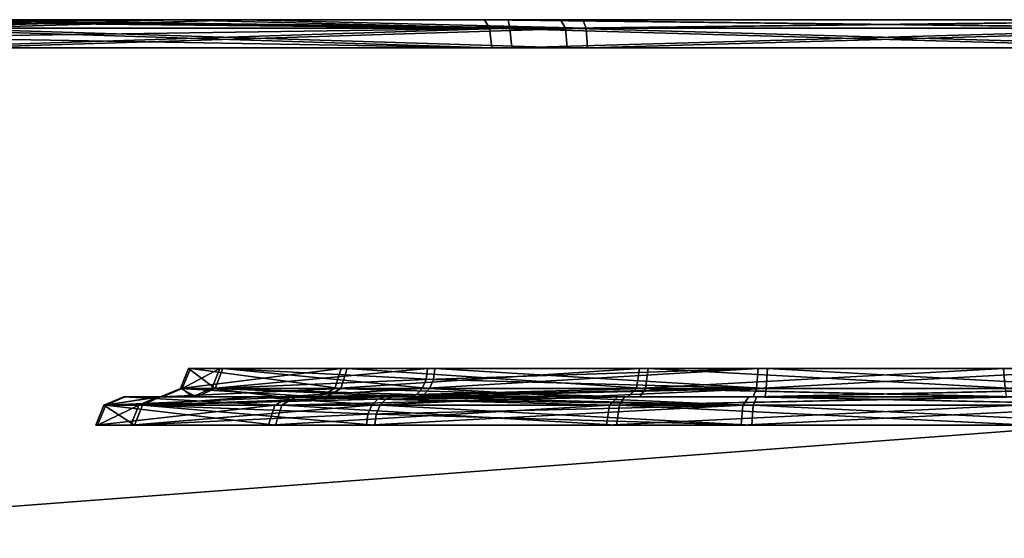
# Model space of a CAD drawing. Header units: millimetres. Extents: x -150 to 150, y -85 to 1149.
# Tile 318 of 656: x -75.225 to -74.18, y 1008.85 to 1009.4. Entities that reach past the tile are written whole.
import ezdxf

# ---------------------------------------------------------------- set-up
doc = ezdxf.new("R2010")
doc.units = ezdxf.units.MM
doc.header["$LTSCALE"] = 21.359881
for name, color, linetype in [('6209', 7, 'CONTINUOUS'), ('6210', 7, 'CONTINUOUS'), ('6211', 7, 'CONTINUOUS'), ('6212', 7, 'CONTINUOUS'), ('6213', 7, 'CONTINUOUS'), ('6214', 7, 'CONTINUOUS'), ('6215', 7, 'CONTINUOUS'), ('6216', 7, 'CONTINUOUS'), ('6225', 7, 'CONTINUOUS'), ('6226', 7, 'CONTINUOUS'), ('6227', 7, 'CONTINUOUS'), ('6228', 7, 'CONTINUOUS'), ('6250', 7, 'CONTINUOUS'), ('6251', 7, 'CONTINUOUS'), ('6252', 7, 'CONTINUOUS'), ('6253', 7, 'CONTINUOUS'), ('6254', 7, 'CONTINUOUS'), ('6255', 7, 'CONTINUOUS'), ('6256', 7, 'CONTINUOUS'), ('6257', 7, 'CONTINUOUS'), ('6266', 7, 'CONTINUOUS'), ('6267', 7, 'CONTINUOUS'), ('6268', 7, 'CONTINUOUS'), ('6269', 7, 'CONTINUOUS'), ('9023', 7, 'CONTINUOUS'), ('9025', 7, 'CONTINUOUS')]:
    doc.layers.add(name, color=color, linetype=linetype)

msp = doc.modelspace()

# ---------------------------------------------------------------- linework, layer by layer
at = {"layer": '6209', "linetype": 'CONTINUOUS'}
for points in [[(-75.1337, 1008.9912, 237.498), (-75.0987, 1008.9912, 237.932), (-75.1424, 1008.97, 237.4964), (-75.1337, 1008.9912, 237.498)], [(-75.1424, 1008.97, 237.4964), (-75.0987, 1008.9912, 237.932), (-75.107, 1008.97, 237.935), (-75.1424, 1008.97, 237.4964)], [(-74.9538, 1008.97, 237.0989), (-75.1337, 1008.9912, 237.498), (-75.1424, 1008.97, 237.4964), (-74.9538, 1008.97, 237.0989)], [(-74.9471, 1008.9912, 237.1046), (-75.1337, 1008.9912, 237.498), (-74.9538, 1008.97, 237.0989), (-74.9471, 1008.9912, 237.1046)], [(-74.8513, 1008.9912, 238.2904), (-74.8555, 1008.9815, 238.2953), (-75.107, 1008.97, 237.935), (-74.8513, 1008.9912, 238.2904)], [(-75.0987, 1008.9912, 237.932), (-74.8513, 1008.9912, 238.2904), (-75.107, 1008.97, 237.935), (-75.0987, 1008.9912, 237.932)], [(-74.5917, 1008.97, 236.8489), (-74.9471, 1008.9912, 237.1046), (-74.9538, 1008.97, 237.0989), (-74.5917, 1008.97, 236.8489)], [(-74.5887, 1008.9912, 236.8572), (-74.9471, 1008.9912, 237.1046), (-74.5917, 1008.97, 236.8489), (-74.5887, 1008.9912, 236.8572)], [(-74.1531, 1008.97, 236.8135), (-74.5887, 1008.9912, 236.8572), (-74.5917, 1008.97, 236.8489), (-74.1531, 1008.97, 236.8135)], [(-74.1547, 1008.9912, 236.8222), (-74.5887, 1008.9912, 236.8572), (-74.1531, 1008.97, 236.8135), (-74.1547, 1008.9912, 236.8222)], [(-74.8555, 1008.9815, 238.2953), (-74.857, 1008.97, 238.2971), (-75.107, 1008.97, 237.935), (-74.8555, 1008.9815, 238.2953)]]:
    msp.add_3dface(points, dxfattribs=at)
at = {"layer": '6210', "linetype": 'CONTINUOUS'}
for points in [[(-75.0987, 1008.9912, 237.932), (-75.1337, 1008.9912, 237.498), (-75.0788, 1009, 237.9246), (-75.0987, 1008.9912, 237.932)], [(-75.1337, 1008.9912, 237.498), (-74.9471, 1008.9912, 237.1046), (-74.9317, 1009, 237.1193), (-75.1337, 1008.9912, 237.498)], [(-75.0788, 1009, 237.9246), (-75.1337, 1008.9912, 237.498), (-75.1132, 1009, 237.5035), (-75.0788, 1009, 237.9246)], [(-75.1132, 1009, 237.5035), (-75.1337, 1008.9912, 237.498), (-74.9317, 1009, 237.1193), (-75.1132, 1009, 237.5035)], [(-74.8376, 1009, 238.2742), (-75.0987, 1008.9912, 237.932), (-75.0788, 1009, 237.9246), (-74.8376, 1009, 238.2742)], [(-75.0987, 1008.9912, 237.932), (-74.8376, 1009, 238.2742), (-74.845, 1008.9977, 238.283), (-75.0987, 1008.9912, 237.932)], [(-74.9471, 1008.9912, 237.1046), (-74.5887, 1008.9912, 236.8572), (-74.5833, 1009, 236.8778), (-74.9471, 1008.9912, 237.1046)], [(-74.9317, 1009, 237.1193), (-74.9471, 1008.9912, 237.1046), (-74.5833, 1009, 236.8778), (-74.9317, 1009, 237.1193)], [(-74.5887, 1008.9912, 236.8572), (-74.1547, 1008.9912, 236.8222), (-74.1612, 1009, 236.8425), (-74.5887, 1008.9912, 236.8572)], [(-74.5833, 1009, 236.8778), (-74.5887, 1008.9912, 236.8572), (-74.1612, 1009, 236.8425), (-74.5833, 1009, 236.8778)], [(-74.8513, 1008.9912, 238.2904), (-75.0987, 1008.9912, 237.932), (-74.845, 1008.9977, 238.283), (-74.8513, 1008.9912, 238.2904)]]:
    msp.add_3dface(points, dxfattribs=at)
at = {"layer": '6211', "linetype": 'CONTINUOUS'}
for points in [[(-74.857, 1008.97, 238.2971), (-74.8555, 1008.9815, 238.2953), (-74.4579, 1008.9912, 238.477), (-74.857, 1008.97, 238.2971)], [(-74.857, 1008.97, 238.2971), (-74.4579, 1008.9912, 238.477), (-74.4595, 1008.97, 238.4857), (-74.857, 1008.97, 238.2971)], [(-74.8555, 1008.9815, 238.2953), (-74.8513, 1008.9912, 238.2904), (-74.4579, 1008.9912, 238.477), (-74.8555, 1008.9815, 238.2953)], [(-74.4579, 1008.9912, 238.477), (-74.0239, 1008.9912, 238.442), (-74.4595, 1008.97, 238.4857), (-74.4579, 1008.9912, 238.477)], [(-74.4595, 1008.97, 238.4857), (-74.0239, 1008.9912, 238.442), (-74.0209, 1008.97, 238.4503), (-74.4595, 1008.97, 238.4857)]]:
    msp.add_3dface(points, dxfattribs=at)
at = {"layer": '6212', "linetype": 'CONTINUOUS'}
for points in [[(-74.8513, 1008.9912, 238.2904), (-74.845, 1008.9977, 238.283), (-74.6566, 1009, 238.391), (-74.8513, 1008.9912, 238.2904)], [(-74.4579, 1008.9912, 238.477), (-74.8513, 1008.9912, 238.2904), (-74.6566, 1009, 238.391), (-74.4579, 1008.9912, 238.477)], [(-74.845, 1008.9977, 238.283), (-74.8376, 1009, 238.2742), (-74.6566, 1009, 238.391), (-74.845, 1008.9977, 238.283)], [(-74.4514, 1009, 238.4567), (-74.4579, 1008.9912, 238.477), (-74.6566, 1009, 238.391), (-74.4514, 1009, 238.4567)], [(-74.0239, 1008.9912, 238.442), (-74.4579, 1008.9912, 238.477), (-74.4514, 1009, 238.4567), (-74.0239, 1008.9912, 238.442)], [(-74.0294, 1009, 238.4214), (-74.0239, 1008.9912, 238.442), (-74.4514, 1009, 238.4567), (-74.0294, 1009, 238.4214)]]:
    msp.add_3dface(points, dxfattribs=at)
at = {"layer": '6213', "linetype": 'CONTINUOUS'}
for points in [[(-75.0527, 1009.0088, 237.5128), (-74.8843, 1009.0088, 237.158), (-75.044, 1009.03, 237.5144), (-75.0527, 1009.0088, 237.5128)], [(-75.0211, 1009.0088, 237.9044), (-75.0527, 1009.0088, 237.5128), (-75.0128, 1009.03, 237.9014), (-75.0211, 1009.0088, 237.9044)], [(-75.0128, 1009.03, 237.9014), (-75.0527, 1009.0088, 237.5128), (-75.044, 1009.03, 237.5144), (-75.0128, 1009.03, 237.9014)], [(-75.044, 1009.03, 237.5144), (-74.8843, 1009.0088, 237.158), (-74.8776, 1009.03, 237.1637), (-75.044, 1009.03, 237.5144)], [(-74.7937, 1009.0185, 238.2226), (-75.0211, 1009.0088, 237.9044), (-74.7922, 1009.03, 238.2209), (-74.7937, 1009.0185, 238.2226)], [(-74.7922, 1009.03, 238.2209), (-75.0211, 1009.0088, 237.9044), (-75.0128, 1009.03, 237.9014), (-74.7922, 1009.03, 238.2209)], [(-74.8843, 1009.0088, 237.158), (-74.5611, 1009.0088, 236.9349), (-74.8776, 1009.03, 237.1637), (-74.8843, 1009.0088, 237.158)], [(-74.8776, 1009.03, 237.1637), (-74.5611, 1009.0088, 236.9349), (-74.5581, 1009.03, 236.9431), (-74.8776, 1009.03, 237.1637)], [(-74.5611, 1009.0088, 236.9349), (-74.1696, 1009.0088, 236.9032), (-74.5581, 1009.03, 236.9431), (-74.5611, 1009.0088, 236.9349)], [(-74.5581, 1009.03, 236.9431), (-74.1696, 1009.0088, 236.9032), (-74.1711, 1009.03, 236.9119), (-74.5581, 1009.03, 236.9431)], [(-74.7979, 1009.0088, 238.2276), (-75.0211, 1009.0088, 237.9044), (-74.7937, 1009.0185, 238.2226), (-74.7979, 1009.0088, 238.2276)]]:
    msp.add_3dface(points, dxfattribs=at)
at = {"layer": '6214', "linetype": 'CONTINUOUS'}
for points in [[(-74.8843, 1009.0088, 237.158), (-75.0527, 1009.0088, 237.5128), (-75.0732, 1009, 237.507), (-74.8843, 1009.0088, 237.158)], [(-74.8996, 1009, 237.1432), (-74.8843, 1009.0088, 237.158), (-75.0732, 1009, 237.507), (-74.8996, 1009, 237.1432)], [(-75.0732, 1009, 237.507), (-75.0527, 1009.0088, 237.5128), (-75.0419, 1009, 237.9092), (-75.0732, 1009, 237.507)], [(-75.0527, 1009.0088, 237.5128), (-75.0211, 1009.0088, 237.9044), (-75.0419, 1009, 237.9092), (-75.0527, 1009.0088, 237.5128)], [(-75.0419, 1009, 237.9092), (-75.0211, 1009.0088, 237.9044), (-74.9488, 1009, 238.0918), (-75.0419, 1009, 237.9092)], [(-75.0211, 1009.0088, 237.9044), (-74.7979, 1009.0088, 238.2276), (-74.9488, 1009, 238.0918), (-75.0211, 1009.0088, 237.9044)], [(-74.9488, 1009, 238.0918), (-74.7979, 1009.0088, 238.2276), (-74.8042, 1009.0023, 238.235), (-74.9488, 1009, 238.0918)], [(-74.5611, 1009.0088, 236.9349), (-74.8843, 1009.0088, 237.158), (-74.8996, 1009, 237.1432), (-74.5611, 1009.0088, 236.9349)], [(-74.5669, 1009, 236.9144), (-74.5611, 1009.0088, 236.9349), (-74.8996, 1009, 237.1432), (-74.5669, 1009, 236.9144)], [(-74.1659, 1009, 236.8823), (-74.5611, 1009.0088, 236.9349), (-74.5669, 1009, 236.9144), (-74.1659, 1009, 236.8823)], [(-74.1696, 1009.0088, 236.9032), (-74.5611, 1009.0088, 236.9349), (-74.1659, 1009, 236.8823), (-74.1696, 1009.0088, 236.9032)], [(-74.8117, 1009, 238.2438), (-74.9488, 1009, 238.0918), (-74.8042, 1009.0023, 238.235), (-74.8117, 1009, 238.2438)]]:
    msp.add_3dface(points, dxfattribs=at)
at = {"layer": '6215', "linetype": 'CONTINUOUS'}
for points in [[(-74.7979, 1009.0088, 238.2276), (-74.7937, 1009.0185, 238.2226), (-74.4415, 1009.03, 238.3873), (-74.7979, 1009.0088, 238.2276)], [(-74.4431, 1009.0088, 238.396), (-74.7979, 1009.0088, 238.2276), (-74.4415, 1009.03, 238.3873), (-74.4431, 1009.0088, 238.396)], [(-74.7937, 1009.0185, 238.2226), (-74.7922, 1009.03, 238.2209), (-74.4415, 1009.03, 238.3873), (-74.7937, 1009.0185, 238.2226)], [(-74.0516, 1009.0088, 238.3643), (-74.4431, 1009.0088, 238.396), (-74.0545, 1009.03, 238.3561), (-74.0516, 1009.0088, 238.3643)], [(-74.0545, 1009.03, 238.3561), (-74.4431, 1009.0088, 238.396), (-74.4415, 1009.03, 238.3873), (-74.0545, 1009.03, 238.3561)]]:
    msp.add_3dface(points, dxfattribs=at)
at = {"layer": '6216', "linetype": 'CONTINUOUS'}
for points in [[(-74.8117, 1009, 238.2438), (-74.8042, 1009.0023, 238.235), (-74.4431, 1009.0088, 238.396), (-74.8117, 1009, 238.2438)], [(-74.8117, 1009, 238.2438), (-74.4431, 1009.0088, 238.396), (-74.4467, 1009, 238.4169), (-74.8117, 1009, 238.2438)], [(-74.8042, 1009.0023, 238.235), (-74.7979, 1009.0088, 238.2276), (-74.4431, 1009.0088, 238.396), (-74.8042, 1009.0023, 238.235)], [(-74.4431, 1009.0088, 238.396), (-74.0516, 1009.0088, 238.3643), (-74.4467, 1009, 238.4169), (-74.4431, 1009.0088, 238.396)], [(-74.4467, 1009, 238.4169), (-74.0516, 1009.0088, 238.3643), (-74.0458, 1009, 238.3848), (-74.4467, 1009, 238.4169)]]:
    msp.add_3dface(points, dxfattribs=at)
at = {"layer": '6225', "linetype": 'CONTINUOUS'}
for points in [[(-75.299, 1009.3912, 236.3207), (-74.6241, 1009.3912, 236.0215), (-75.2938, 1009.37, 236.3277), (-75.299, 1009.3912, 236.3207)], [(-75.2938, 1009.37, 236.3277), (-74.6241, 1009.3912, 236.0215), (-74.6224, 1009.37, 236.0302), (-75.2938, 1009.37, 236.3277)], [(-74.6241, 1009.3912, 236.0215), (-73.8863, 1009.3912, 236.0449), (-74.6224, 1009.37, 236.0302), (-74.6241, 1009.3912, 236.0215)], [(-74.6224, 1009.37, 236.0302), (-73.8863, 1009.3912, 236.0449), (-73.8885, 1009.37, 236.0534), (-74.6224, 1009.37, 236.0302)]]:
    msp.add_3dface(points, dxfattribs=at)
at = {"layer": '6226', "linetype": 'CONTINUOUS'}
for points in [[(-74.9877, 1009.4, 236.114), (-75.299, 1009.3912, 236.3207), (-75.3129, 1009.4, 236.3046), (-74.9877, 1009.4, 236.114)], [(-74.6241, 1009.3912, 236.0215), (-75.299, 1009.3912, 236.3207), (-74.9877, 1009.4, 236.114), (-74.6241, 1009.3912, 236.0215)], [(-74.6275, 1009.4, 236.0006), (-74.6241, 1009.3912, 236.0215), (-74.9877, 1009.4, 236.114), (-74.6275, 1009.4, 236.0006)], [(-73.8809, 1009.4, 236.0244), (-74.6241, 1009.3912, 236.0215), (-74.6275, 1009.4, 236.0006), (-73.8809, 1009.4, 236.0244)], [(-73.8863, 1009.3912, 236.0449), (-74.6241, 1009.3912, 236.0215), (-73.8809, 1009.4, 236.0244), (-73.8863, 1009.3912, 236.0449)]]:
    msp.add_3dface(points, dxfattribs=at)
at = {"layer": '6227', "linetype": 'CONTINUOUS'}
for points in [[(-75.381, 1009.3912, 238.9132), (-75.3768, 1009.3815, 238.9082), (-74.7241, 1009.37, 239.2458), (-75.381, 1009.3912, 238.9132)], [(-74.7264, 1009.3912, 239.2543), (-75.381, 1009.3912, 238.9132), (-74.7241, 1009.37, 239.2458), (-74.7264, 1009.3912, 239.2543)], [(-73.9885, 1009.3912, 239.2777), (-74.7264, 1009.3912, 239.2543), (-73.9902, 1009.37, 239.269), (-73.9885, 1009.3912, 239.2777)], [(-73.9902, 1009.37, 239.269), (-74.7264, 1009.3912, 239.2543), (-74.7241, 1009.37, 239.2458), (-73.9902, 1009.37, 239.269)], [(-75.3768, 1009.3815, 238.9082), (-75.3753, 1009.37, 238.9065), (-74.7241, 1009.37, 239.2458), (-75.3768, 1009.3815, 238.9082)]]:
    msp.add_3dface(points, dxfattribs=at)
at = {"layer": '6228', "linetype": 'CONTINUOUS'}
for points in [[(-75.3948, 1009.4, 238.9293), (-75.3873, 1009.3977, 238.9206), (-74.7264, 1009.3912, 239.2543), (-75.3948, 1009.4, 238.9293)], [(-75.3948, 1009.4, 238.9293), (-74.7264, 1009.3912, 239.2543), (-74.7317, 1009.4, 239.2748), (-75.3948, 1009.4, 238.9293)], [(-75.3873, 1009.3977, 238.9206), (-75.381, 1009.3912, 238.9132), (-74.7264, 1009.3912, 239.2543), (-75.3873, 1009.3977, 238.9206)], [(-74.7264, 1009.3912, 239.2543), (-73.9885, 1009.3912, 239.2777), (-74.7317, 1009.4, 239.2748), (-74.7264, 1009.3912, 239.2543)], [(-74.7317, 1009.4, 239.2748), (-73.9885, 1009.3912, 239.2777), (-73.9851, 1009.4, 239.2986), (-74.7317, 1009.4, 239.2748)]]:
    msp.add_3dface(points, dxfattribs=at)
at = {"layer": '6250', "linetype": 'CONTINUOUS'}
for points in [[(-75.1357, 1008.9912, 362.4909), (-74.9543, 1008.9912, 362.8868), (-75.1444, 1008.97, 362.4924), (-75.1357, 1008.9912, 362.4909)], [(-75.1444, 1008.97, 362.4924), (-74.9543, 1008.9912, 362.8868), (-74.9611, 1008.97, 362.8924), (-75.1444, 1008.97, 362.4924)], [(-75.1031, 1008.97, 362.0544), (-75.1357, 1008.9912, 362.4909), (-75.1444, 1008.97, 362.4924), (-75.1031, 1008.97, 362.0544)], [(-75.0949, 1008.9912, 362.0574), (-75.1357, 1008.9912, 362.4909), (-75.1031, 1008.97, 362.0544), (-75.0949, 1008.9912, 362.0574)], [(-74.8483, 1008.97, 361.6956), (-75.0949, 1008.9912, 362.0574), (-75.1031, 1008.97, 362.0544), (-74.8483, 1008.97, 361.6956)], [(-74.8427, 1008.9912, 361.7024), (-75.0949, 1008.9912, 362.0574), (-74.8469, 1008.9815, 361.6974), (-74.8427, 1008.9912, 361.7024)], [(-74.8469, 1008.9815, 361.6974), (-75.0949, 1008.9912, 362.0574), (-74.8483, 1008.97, 361.6956), (-74.8469, 1008.9815, 361.6974)], [(-74.9543, 1008.9912, 362.8868), (-74.5993, 1008.9912, 363.1389), (-74.9611, 1008.97, 362.8924), (-74.9543, 1008.9912, 362.8868)], [(-74.9611, 1008.97, 362.8924), (-74.5993, 1008.9912, 363.1389), (-74.6024, 1008.97, 363.1472), (-74.9611, 1008.97, 362.8924)], [(-74.5993, 1008.9912, 363.1389), (-74.1658, 1008.9912, 363.1798), (-74.6024, 1008.97, 363.1472), (-74.5993, 1008.9912, 363.1389)], [(-74.6024, 1008.97, 363.1472), (-74.1658, 1008.9912, 363.1798), (-74.1643, 1008.97, 363.1885), (-74.6024, 1008.97, 363.1472)]]:
    msp.add_3dface(points, dxfattribs=at)
at = {"layer": '6251', "linetype": 'CONTINUOUS'}
for points in [[(-74.9543, 1008.9912, 362.8868), (-75.1357, 1008.9912, 362.4909), (-75.1145, 1009, 362.4891), (-74.9543, 1008.9912, 362.8868)], [(-75.1357, 1008.9912, 362.4909), (-75.0949, 1008.9912, 362.0574), (-75.0759, 1009, 362.0674), (-75.1357, 1008.9912, 362.4909)], [(-75.1145, 1009, 362.4891), (-75.1357, 1008.9912, 362.4909), (-75.0759, 1009, 362.0674), (-75.1145, 1009, 362.4891)], [(-74.9372, 1009, 362.8742), (-74.9543, 1008.9912, 362.8868), (-75.1145, 1009, 362.4891), (-74.9372, 1009, 362.8742)], [(-75.0949, 1008.9912, 362.0574), (-74.8427, 1008.9912, 361.7024), (-74.9756, 1009, 361.8767), (-75.0949, 1008.9912, 362.0574)], [(-75.0759, 1009, 362.0674), (-75.0949, 1008.9912, 362.0574), (-74.9756, 1009, 361.8767), (-75.0759, 1009, 362.0674)], [(-74.9756, 1009, 361.8767), (-74.8427, 1008.9912, 361.7024), (-74.8365, 1008.9977, 361.7099), (-74.9756, 1009, 361.8767)], [(-74.8292, 1009, 361.7187), (-74.9756, 1009, 361.8767), (-74.8365, 1008.9977, 361.7099), (-74.8292, 1009, 361.7187)], [(-74.5993, 1008.9912, 363.1389), (-74.9543, 1008.9912, 362.8868), (-74.9372, 1009, 362.8742), (-74.5993, 1008.9912, 363.1389)], [(-74.5903, 1009, 363.1196), (-74.5993, 1008.9912, 363.1389), (-74.9372, 1009, 362.8742), (-74.5903, 1009, 363.1196)], [(-74.1658, 1008.9912, 363.1798), (-74.5993, 1008.9912, 363.1389), (-74.1697, 1009, 363.1589), (-74.1658, 1008.9912, 363.1798)], [(-74.1697, 1009, 363.1589), (-74.5993, 1008.9912, 363.1389), (-74.5903, 1009, 363.1196), (-74.1697, 1009, 363.1589)]]:
    msp.add_3dface(points, dxfattribs=at)
at = {"layer": '6252', "linetype": 'CONTINUOUS'}
for points in [[(-74.8427, 1008.9912, 361.7024), (-74.8469, 1008.9815, 361.6974), (-74.4483, 1008.97, 361.5123), (-74.8427, 1008.9912, 361.7024)], [(-74.4468, 1008.9912, 361.521), (-74.8427, 1008.9912, 361.7024), (-74.4483, 1008.97, 361.5123), (-74.4468, 1008.9912, 361.521)], [(-74.0103, 1008.97, 361.5536), (-74.4468, 1008.9912, 361.521), (-74.4483, 1008.97, 361.5123), (-74.0103, 1008.97, 361.5536)], [(-74.0133, 1008.9912, 361.5619), (-74.4468, 1008.9912, 361.521), (-74.0103, 1008.97, 361.5536), (-74.0133, 1008.9912, 361.5619)], [(-74.8469, 1008.9815, 361.6974), (-74.8483, 1008.97, 361.6956), (-74.4483, 1008.97, 361.5123), (-74.8469, 1008.9815, 361.6974)]]:
    msp.add_3dface(points, dxfattribs=at)
at = {"layer": '6253', "linetype": 'CONTINUOUS'}
for points in [[(-74.8292, 1009, 361.7187), (-74.8365, 1008.9977, 361.7099), (-74.4468, 1008.9912, 361.521), (-74.8292, 1009, 361.7187)], [(-74.8292, 1009, 361.7187), (-74.4468, 1008.9912, 361.521), (-74.443, 1009, 361.5419), (-74.8292, 1009, 361.7187)], [(-74.4468, 1008.9912, 361.521), (-74.0133, 1008.9912, 361.5619), (-74.443, 1009, 361.5419), (-74.4468, 1008.9912, 361.521)], [(-74.443, 1009, 361.5419), (-74.0133, 1008.9912, 361.5619), (-74.0223, 1009, 361.5812), (-74.443, 1009, 361.5419)], [(-74.8365, 1008.9977, 361.7099), (-74.8427, 1008.9912, 361.7024), (-74.4468, 1008.9912, 361.521), (-74.8365, 1008.9977, 361.7099)]]:
    msp.add_3dface(points, dxfattribs=at)
at = {"layer": '6254', "linetype": 'CONTINUOUS'}
for points in [[(-75.0544, 1009.0088, 362.4772), (-75.0176, 1009.0088, 362.0861), (-75.0458, 1009.03, 362.4757), (-75.0544, 1009.0088, 362.4772)], [(-74.8908, 1009.0088, 362.8342), (-75.0544, 1009.0088, 362.4772), (-74.8841, 1009.03, 362.8286), (-74.8908, 1009.0088, 362.8342)], [(-74.8841, 1009.03, 362.8286), (-75.0544, 1009.0088, 362.4772), (-75.0458, 1009.03, 362.4757), (-74.8841, 1009.03, 362.8286)], [(-75.0458, 1009.03, 362.4757), (-75.0176, 1009.0088, 362.0861), (-75.0094, 1009.03, 362.0892), (-75.0458, 1009.03, 362.4757)], [(-75.0176, 1009.0088, 362.0861), (-74.7902, 1009.0088, 361.7659), (-75.0094, 1009.03, 362.0892), (-75.0176, 1009.0088, 362.0861)], [(-74.786, 1009.0185, 361.7709), (-74.7846, 1009.03, 361.7727), (-75.0094, 1009.03, 362.0892), (-74.786, 1009.0185, 361.7709)], [(-74.7902, 1009.0088, 361.7659), (-74.786, 1009.0185, 361.7709), (-75.0094, 1009.03, 362.0892), (-74.7902, 1009.0088, 361.7659)], [(-74.5706, 1009.0088, 363.0617), (-74.8908, 1009.0088, 362.8342), (-74.5675, 1009.03, 363.0534), (-74.5706, 1009.0088, 363.0617)], [(-74.5675, 1009.03, 363.0534), (-74.8908, 1009.0088, 362.8342), (-74.8841, 1009.03, 362.8286), (-74.5675, 1009.03, 363.0534)], [(-74.1795, 1009.0088, 363.0985), (-74.5706, 1009.0088, 363.0617), (-74.181, 1009.03, 363.0899), (-74.1795, 1009.0088, 363.0985)], [(-74.181, 1009.03, 363.0899), (-74.5706, 1009.0088, 363.0617), (-74.5675, 1009.03, 363.0534), (-74.181, 1009.03, 363.0899)], [(-73.8281, 1009.03, 362.9281), (-74.1795, 1009.0088, 363.0985), (-74.181, 1009.03, 363.0899), (-73.8281, 1009.03, 362.9281)]]:
    msp.add_3dface(points, dxfattribs=at)
at = {"layer": '6255', "linetype": 'CONTINUOUS'}
for points in [[(-75.0375, 1009, 362.0789), (-75.0544, 1009.0088, 362.4772), (-75.0756, 1009, 362.4793), (-75.0375, 1009, 362.0789)], [(-75.0756, 1009, 362.4793), (-75.0544, 1009.0088, 362.4772), (-74.908, 1009, 362.8467), (-75.0756, 1009, 362.4793)], [(-75.0176, 1009.0088, 362.0861), (-75.0544, 1009.0088, 362.4772), (-75.0375, 1009, 362.0789), (-75.0176, 1009.0088, 362.0861)], [(-75.0544, 1009.0088, 362.4772), (-74.8908, 1009.0088, 362.8342), (-74.908, 1009, 362.8467), (-75.0544, 1009.0088, 362.4772)], [(-74.8037, 1009, 361.7495), (-75.0176, 1009.0088, 362.0861), (-75.0375, 1009, 362.0789), (-74.8037, 1009, 361.7495)], [(-74.7902, 1009.0088, 361.7659), (-75.0176, 1009.0088, 362.0861), (-74.7964, 1009.0023, 361.7584), (-74.7902, 1009.0088, 361.7659)], [(-75.0176, 1009.0088, 362.0861), (-74.8037, 1009, 361.7495), (-74.7964, 1009.0023, 361.7584), (-75.0176, 1009.0088, 362.0861)], [(-74.908, 1009, 362.8467), (-74.8908, 1009.0088, 362.8342), (-74.5799, 1009, 363.0808), (-74.908, 1009, 362.8467)], [(-74.8908, 1009.0088, 362.8342), (-74.5706, 1009.0088, 363.0617), (-74.5799, 1009, 363.0808), (-74.8908, 1009.0088, 362.8342)], [(-74.5799, 1009, 363.0808), (-74.5706, 1009.0088, 363.0617), (-74.1784, 1009, 363.1198), (-74.5799, 1009, 363.0808)], [(-74.5706, 1009.0088, 363.0617), (-74.1795, 1009.0088, 363.0985), (-74.1784, 1009, 363.1198), (-74.5706, 1009.0088, 363.0617)]]:
    msp.add_3dface(points, dxfattribs=at)
at = {"layer": '6256', "linetype": 'CONTINUOUS'}
for points in [[(-74.7846, 1009.03, 361.7727), (-74.786, 1009.0185, 361.7709), (-74.4331, 1009.0088, 361.6023), (-74.7846, 1009.03, 361.7727)], [(-74.7846, 1009.03, 361.7727), (-74.4331, 1009.0088, 361.6023), (-74.4316, 1009.03, 361.6109), (-74.7846, 1009.03, 361.7727)], [(-74.4331, 1009.0088, 361.6023), (-74.042, 1009.0088, 361.6391), (-74.4316, 1009.03, 361.6109), (-74.4331, 1009.0088, 361.6023)], [(-74.4316, 1009.03, 361.6109), (-74.042, 1009.0088, 361.6391), (-74.0451, 1009.03, 361.6474), (-74.4316, 1009.03, 361.6109)], [(-74.786, 1009.0185, 361.7709), (-74.7902, 1009.0088, 361.7659), (-74.4331, 1009.0088, 361.6023), (-74.786, 1009.0185, 361.7709)]]:
    msp.add_3dface(points, dxfattribs=at)
at = {"layer": '6257', "linetype": 'CONTINUOUS'}
for points in [[(-74.7902, 1009.0088, 361.7659), (-74.7964, 1009.0023, 361.7584), (-74.6303, 1009, 361.6409), (-74.7902, 1009.0088, 361.7659)], [(-74.4331, 1009.0088, 361.6023), (-74.7902, 1009.0088, 361.7659), (-74.6303, 1009, 361.6409), (-74.4331, 1009.0088, 361.6023)], [(-74.4342, 1009, 361.581), (-74.4331, 1009.0088, 361.6023), (-74.6303, 1009, 361.6409), (-74.4342, 1009, 361.581)], [(-74.042, 1009.0088, 361.6391), (-74.4331, 1009.0088, 361.6023), (-74.4342, 1009, 361.581), (-74.042, 1009.0088, 361.6391)], [(-74.0327, 1009, 361.62), (-74.042, 1009.0088, 361.6391), (-74.4342, 1009, 361.581), (-74.0327, 1009, 361.62)], [(-74.7964, 1009.0023, 361.7584), (-74.8037, 1009, 361.7495), (-74.6303, 1009, 361.6409), (-74.7964, 1009.0023, 361.7584)]]:
    msp.add_3dface(points, dxfattribs=at)
at = {"layer": '6266', "linetype": 'CONTINUOUS'}
for points in [[(-74.6458, 1009.3912, 363.9741), (-75.3167, 1009.3912, 363.6659), (-74.6441, 1009.37, 363.9655), (-74.6458, 1009.3912, 363.9741)], [(-74.6441, 1009.37, 363.9655), (-75.3167, 1009.3912, 363.6659), (-75.3114, 1009.37, 363.659), (-74.6441, 1009.37, 363.9655)], [(-73.9077, 1009.3912, 363.9606), (-74.6458, 1009.3912, 363.9741), (-73.9099, 1009.37, 363.9521), (-73.9077, 1009.3912, 363.9606)], [(-73.9099, 1009.37, 363.9521), (-74.6458, 1009.3912, 363.9741), (-74.6441, 1009.37, 363.9655), (-73.9099, 1009.37, 363.9521)]]:
    msp.add_3dface(points, dxfattribs=at)
at = {"layer": '6267', "linetype": 'CONTINUOUS'}
for points in [[(-75.3167, 1009.3912, 363.6659), (-74.6458, 1009.3912, 363.9741), (-75.3292, 1009.4, 363.6831), (-75.3167, 1009.3912, 363.6659)], [(-75.3292, 1009.4, 363.6831), (-74.6458, 1009.3912, 363.9741), (-74.6512, 1009.4, 363.9946), (-75.3292, 1009.4, 363.6831)], [(-74.6512, 1009.4, 363.9946), (-74.6458, 1009.3912, 363.9741), (-73.9057, 1009.4, 363.9819), (-74.6512, 1009.4, 363.9946)], [(-74.6458, 1009.3912, 363.9741), (-73.9077, 1009.3912, 363.9606), (-73.9057, 1009.4, 363.9819), (-74.6458, 1009.3912, 363.9741)]]:
    msp.add_3dface(points, dxfattribs=at)
at = {"layer": '6268', "linetype": 'CONTINUOUS'}
for points in [[(-75.3599, 1009.3815, 361.0776), (-75.364, 1009.3912, 361.0726), (-74.7049, 1009.3912, 360.7402), (-75.3599, 1009.3815, 361.0776)], [(-75.3584, 1009.37, 361.0794), (-75.3599, 1009.3815, 361.0776), (-74.7049, 1009.3912, 360.7402), (-75.3584, 1009.37, 361.0794)], [(-75.3584, 1009.37, 361.0794), (-74.7049, 1009.3912, 360.7402), (-74.7028, 1009.37, 360.7487), (-75.3584, 1009.37, 361.0794)], [(-74.7049, 1009.3912, 360.7402), (-73.9668, 1009.3912, 360.7267), (-74.7028, 1009.37, 360.7487), (-74.7049, 1009.3912, 360.7402)], [(-74.7028, 1009.37, 360.7487), (-73.9668, 1009.3912, 360.7267), (-73.9686, 1009.37, 360.7353), (-74.7028, 1009.37, 360.7487)]]:
    msp.add_3dface(points, dxfattribs=at)
at = {"layer": '6269', "linetype": 'CONTINUOUS'}
for points in [[(-75.3703, 1009.3977, 361.0651), (-75.3776, 1009.4, 361.0563), (-75.0612, 1009.4, 360.8495), (-75.3703, 1009.3977, 361.0651)], [(-75.364, 1009.3912, 361.0726), (-75.3703, 1009.3977, 361.0651), (-75.0612, 1009.4, 360.8495), (-75.364, 1009.3912, 361.0726)], [(-74.7049, 1009.3912, 360.7402), (-75.364, 1009.3912, 361.0726), (-75.0612, 1009.4, 360.8495), (-74.7049, 1009.3912, 360.7402)], [(-74.7069, 1009.4, 360.7189), (-74.7049, 1009.3912, 360.7402), (-75.0612, 1009.4, 360.8495), (-74.7069, 1009.4, 360.7189)], [(-73.9668, 1009.3912, 360.7267), (-74.7049, 1009.3912, 360.7402), (-74.7069, 1009.4, 360.7189), (-73.9668, 1009.3912, 360.7267)], [(-73.9614, 1009.4, 360.7062), (-73.9668, 1009.3912, 360.7267), (-74.7069, 1009.4, 360.7189), (-73.9614, 1009.4, 360.7062)]]:
    msp.add_3dface(points, dxfattribs=at)
at = {"layer": '9023', "linetype": 'CONTINUOUS'}
for points in [[(-88.4338, 1009.4, 421.4326), (-68.3994, 1009.4, 433.7476), (-88.2611, 1009.4, 178.4424), (-88.4338, 1009.4, 421.4326)], [(-88.2611, 1009.4, 178.4424), (-68.3994, 1009.4, 433.7476), (-68.2333, 1009.4, 166.1678), (-88.2611, 1009.4, 178.4424)]]:
    msp.add_3dface(points, dxfattribs=at)
at = {"layer": '9025', "linetype": 'CONTINUOUS'}
for points in [[(-68.3994, 1007.9, 166.2524), (-88.4338, 1007.9, 178.5674), (-88.2611, 1009.4, 178.4424), (-68.3994, 1007.9, 166.2524)], [(-88.2611, 1007.9, 421.5576), (-68.3994, 1009.4, 433.7476), (-88.4338, 1009.4, 421.4326), (-88.2611, 1007.9, 421.5576)], [(-68.3994, 1007.9, 166.2524), (-88.2611, 1009.4, 178.4424), (-68.2333, 1009.4, 166.1678), (-68.3994, 1007.9, 166.2524)], [(-88.2611, 1007.9, 421.5576), (-68.2333, 1007.9, 433.8322), (-68.3994, 1009.4, 433.7476), (-88.2611, 1007.9, 421.5576)]]:
    msp.add_3dface(points, dxfattribs=at)

doc.saveas('drawing.dxf')
